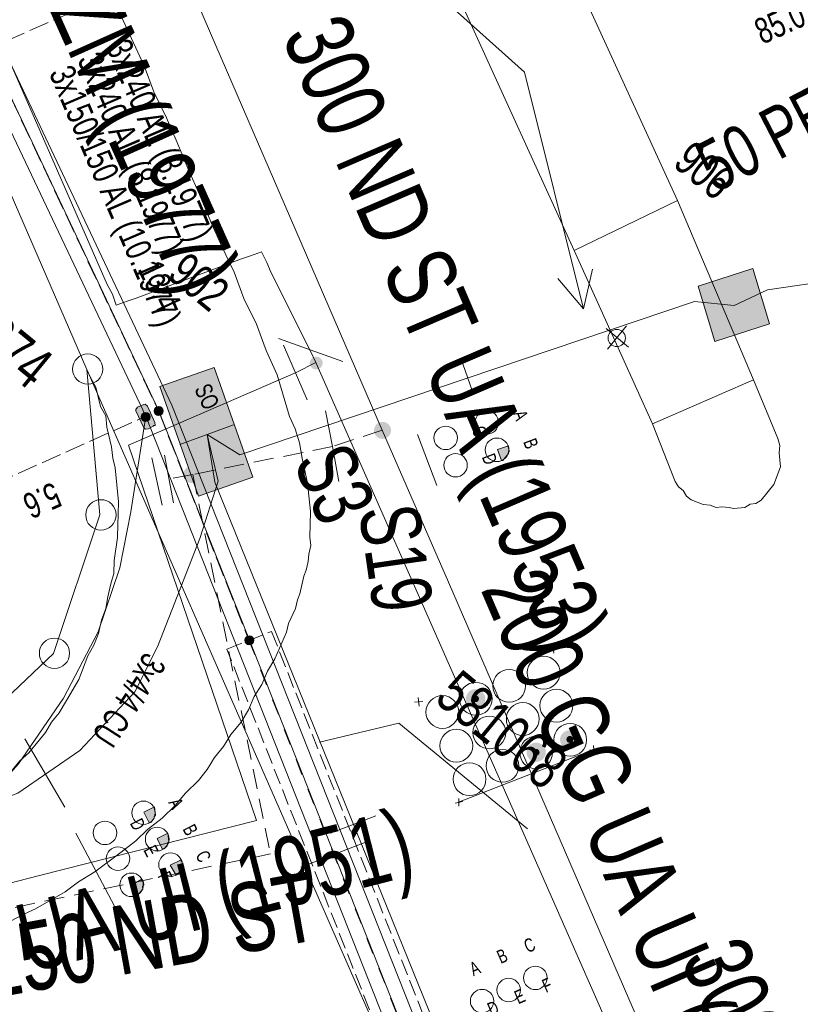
# Model space of a CAD drawing. Header units: metres. Extents: x -740 to 758, y -633 to 854.
# Tile 928 of 1056: x 300 to 316, y 249 to 269. Entities that reach past the tile are written whole.
import ezdxf

# ---------------------------------------------------------------- set-up
doc = ezdxf.new("R2010")
doc.units = ezdxf.units.M
doc.header["$MEASUREMENT"] = 0
for name, pattern in [('333_125', [0.4576, 0.3328, -0.1248]), ('333_333', [0.6656, 0.3328, -0.3328]), ('416_125', [0.5408, 0.416, -0.1248]), ('416_208', [0.624, 0.416, -0.208])]:
    doc.linetypes.add(name, pattern=pattern)
for name, color, linetype in [('Gas.LOVION', 7, 'Continuous'), ('Grundkarte.LOVION', 7, 'Continuous'), ('Strom.LOVION', 7, 'Continuous'), ('StromBemass.LOVION', 7, 'Continuous'), ('Telko.LOVION', 7, 'Continuous'), ('Wasser.LOVION', 7, 'Continuous')]:
    doc.layers.add(name, color=color, linetype=linetype)
doc.styles.add('ERSTELLTER_STIL_1', font='arial.ttf')

msp = doc.modelspace()

# ---------------------------------------------------------------- hatches: boundary and pattern name
at = {"layer": 'Gas.LOVION', "linetype": 'Continuous', "lineweight": 13}
for points in [[(307.875, 260.314), (307.888, 260.332), (307.898, 260.351), (307.906, 260.372), (307.912, 260.393), (307.914, 260.415), (307.914, 260.437), (307.911, 260.459), (307.906, 260.481), (307.898, 260.501), (307.887, 260.52), (307.874, 260.538), (307.859, 260.554), (307.842, 260.568), (307.823, 260.58), (307.803, 260.589), (307.782, 260.596), (307.76, 260.6), (307.738, 260.602), (307.716, 260.6), (307.695, 260.596), (307.674, 260.589), (307.654, 260.58), (307.635, 260.568), (307.618, 260.554), (307.603, 260.537), (307.59, 260.52), (307.58, 260.5), (307.571, 260.48), (307.566, 260.458), (307.563, 260.436), (307.563, 260.414), (307.566, 260.392), (307.572, 260.371), (307.58, 260.35), (307.591, 260.331), (307.604, 260.313), (307.619, 260.297), (307.636, 260.283), (307.655, 260.271), (307.675, 260.262), (307.696, 260.255), (307.717, 260.251), (307.739, 260.25), (307.761, 260.251), (307.783, 260.256), (307.804, 260.263), (307.824, 260.272), (307.843, 260.284), (307.86, 260.298)], [(303.918, 259.399), (303.931, 259.417), (303.941, 259.436), (303.949, 259.456), (303.955, 259.477), (303.957, 259.499), (303.957, 259.521), (303.954, 259.543), (303.949, 259.564), (303.941, 259.584), (303.93, 259.603), (303.917, 259.621), (303.902, 259.637), (303.885, 259.651), (303.867, 259.663), (303.847, 259.672), (303.826, 259.679), (303.804, 259.683), (303.783, 259.684), (303.761, 259.683), (303.739, 259.678), (303.718, 259.672), (303.699, 259.662), (303.68, 259.65), (303.663, 259.636), (303.648, 259.62), (303.636, 259.603), (303.625, 259.583), (303.617, 259.563), (303.612, 259.542), (303.609, 259.52), (303.609, 259.498), (303.612, 259.476), (303.617, 259.455), (303.626, 259.435), (303.636, 259.416), (303.649, 259.398), (303.664, 259.382), (303.681, 259.368), (303.7, 259.356), (303.719, 259.347), (303.74, 259.34), (303.762, 259.336), (303.784, 259.335), (303.806, 259.337), (303.827, 259.341), (303.848, 259.348), (303.868, 259.357), (303.886, 259.369), (303.903, 259.383)]]:
    msp.add_hatch(color=7, dxfattribs=at).paths.add_polyline_path(points)
at = {"layer": 'Strom.LOVION', "linetype": 'Continuous', "lineweight": 13}
msp.add_hatch(color=7, dxfattribs=at).paths.add_polyline_path([(302.625, 260.83), (302.792, 260.477), (302.824, 260.45), (302.883, 260.456), (302.981, 260.51), (302.994, 260.526), (303.023, 260.529), (303.018, 260.588), (302.866, 260.927), (302.818, 260.967), (302.789, 260.964), (302.661, 260.907), (302.622, 260.859)])
at = {"layer": 'Strom.LOVION', "linetype": 'Continuous', "lineweight": 18}
for color, points in [(150, [(309.825, 254.733), (309.839, 254.753), (309.851, 254.775), (309.861, 254.799), (309.867, 254.823), (309.87, 254.848), (309.87, 254.874), (309.867, 254.899), (309.86, 254.923), (309.851, 254.946), (309.839, 254.968), (309.824, 254.989), (309.806, 255.007), (309.787, 255.023), (309.766, 255.036), (309.743, 255.047), (309.719, 255.055), (309.694, 255.059), (309.669, 255.061), (309.644, 255.059), (309.619, 255.055), (309.595, 255.047), (309.572, 255.036), (309.551, 255.022), (309.532, 255.006), (309.515, 254.988), (309.5, 254.967), (309.488, 254.945), (309.479, 254.922), (309.472, 254.897), (309.469, 254.872), (309.469, 254.847), (309.473, 254.822), (309.479, 254.798), (309.488, 254.774), (309.501, 254.752), (309.515, 254.732), (309.533, 254.714), (309.552, 254.698), (309.573, 254.684), (309.596, 254.674), (309.62, 254.666), (309.645, 254.661), (309.67, 254.66), (309.695, 254.661), (309.72, 254.666), (309.744, 254.674), (309.767, 254.685), (309.788, 254.698), (309.807, 254.714)]), (150, [(309.721, 254.817), (309.727, 254.824), (309.731, 254.832), (309.734, 254.84), (309.736, 254.849), (309.737, 254.857), (309.737, 254.866), (309.736, 254.875), (309.734, 254.884), (309.731, 254.892), (309.726, 254.899), (309.721, 254.907), (309.715, 254.913), (309.708, 254.919), (309.701, 254.923), (309.693, 254.927), (309.684, 254.93), (309.676, 254.931), (309.667, 254.932), (309.658, 254.931), (309.65, 254.93), (309.641, 254.927), (309.633, 254.923), (309.626, 254.918), (309.619, 254.913), (309.613, 254.906), (309.608, 254.899), (309.604, 254.891), (309.6, 254.883), (309.598, 254.875), (309.597, 254.866), (309.597, 254.857), (309.598, 254.848), (309.6, 254.84), (309.604, 254.832), (309.608, 254.824), (309.613, 254.817), (309.619, 254.81), (309.626, 254.805), (309.634, 254.8), (309.642, 254.796), (309.65, 254.794), (309.659, 254.792), (309.667, 254.791), (309.676, 254.792), (309.685, 254.794), (309.693, 254.796), (309.701, 254.8), (309.709, 254.805), (309.715, 254.811)]), (1, [(311.774, 253.883), (311.789, 253.903), (311.801, 253.925), (311.81, 253.949), (311.816, 253.973), (311.819, 253.998), (311.819, 254.023), (311.816, 254.048), (311.81, 254.072), (311.8, 254.095), (311.788, 254.117), (311.774, 254.137), (311.756, 254.156), (311.737, 254.172), (311.716, 254.185), (311.693, 254.196), (311.669, 254.203), (311.645, 254.208), (311.62, 254.209), (311.595, 254.208), (311.57, 254.203), (311.546, 254.195), (311.523, 254.184), (311.502, 254.171), (311.483, 254.155), (311.466, 254.136), (311.451, 254.116), (311.439, 254.094), (311.43, 254.071), (311.424, 254.047), (311.421, 254.022), (311.421, 253.997), (311.424, 253.972), (311.431, 253.947), (311.44, 253.924), (311.452, 253.902), (311.467, 253.882), (311.484, 253.864), (311.503, 253.848), (311.525, 253.835), (311.547, 253.824), (311.571, 253.816), (311.596, 253.812), (311.621, 253.81), (311.646, 253.812), (311.67, 253.817), (311.694, 253.824), (311.717, 253.835), (311.738, 253.849), (311.757, 253.865)]), (1, [(311.078, 253.626), (311.093, 253.646), (311.105, 253.668), (311.114, 253.691), (311.12, 253.716), (311.123, 253.74), (311.123, 253.765), (311.12, 253.79), (311.114, 253.815), (311.104, 253.838), (311.092, 253.86), (311.078, 253.88), (311.06, 253.898), (311.041, 253.914), (311.02, 253.928), (310.997, 253.938), (310.973, 253.946), (310.948, 253.95), (310.923, 253.952), (310.898, 253.95), (310.874, 253.946), (310.85, 253.938), (310.827, 253.927), (310.806, 253.913), (310.787, 253.897), (310.77, 253.879), (310.755, 253.859), (310.743, 253.837), (310.734, 253.813), (310.728, 253.789), (310.725, 253.764), (310.725, 253.739), (310.728, 253.714), (310.734, 253.69), (310.744, 253.667), (310.756, 253.645), (310.771, 253.625), (310.788, 253.606), (310.807, 253.59), (310.828, 253.577), (310.851, 253.566), (310.875, 253.559), (310.9, 253.554), (310.925, 253.553), (310.95, 253.554), (310.974, 253.559), (310.998, 253.567), (311.021, 253.578), (311.042, 253.591), (311.061, 253.607)]), (1, [(311.679, 253.973), (311.684, 253.98), (311.688, 253.988), (311.692, 253.997), (311.694, 254.005), (311.695, 254.014), (311.695, 254.023), (311.694, 254.032), (311.691, 254.041), (311.688, 254.049), (311.684, 254.057), (311.678, 254.064), (311.672, 254.07), (311.665, 254.076), (311.658, 254.081), (311.65, 254.085), (311.641, 254.087), (311.632, 254.089), (311.623, 254.09), (311.615, 254.089), (311.606, 254.087), (311.597, 254.085), (311.589, 254.081), (311.582, 254.076), (311.575, 254.07), (311.569, 254.064), (311.563, 254.056), (311.559, 254.049), (311.556, 254.04), (311.554, 254.032), (311.553, 254.023), (311.553, 254.014), (311.554, 254.005), (311.556, 253.996), (311.559, 253.988), (311.564, 253.98), (311.569, 253.973), (311.575, 253.966), (311.582, 253.961), (311.59, 253.956), (311.598, 253.952), (311.606, 253.949), (311.615, 253.948), (311.624, 253.947), (311.633, 253.948), (311.642, 253.949), (311.65, 253.952), (311.658, 253.956), (311.666, 253.961), (311.673, 253.967)]), (1, [(310.978, 253.706), (310.984, 253.714), (310.988, 253.722), (310.991, 253.73), (310.993, 253.738), (310.994, 253.747), (310.994, 253.756), (310.993, 253.765), (310.991, 253.774), (310.988, 253.782), (310.983, 253.79), (310.978, 253.797), (310.972, 253.803), (310.965, 253.809), (310.958, 253.814), (310.949, 253.818), (310.941, 253.82), (310.932, 253.822), (310.923, 253.822), (310.914, 253.822), (310.906, 253.82), (310.897, 253.817), (310.889, 253.814), (310.882, 253.809), (310.875, 253.803), (310.869, 253.797), (310.864, 253.789), (310.859, 253.782), (310.856, 253.773), (310.854, 253.765), (310.853, 253.756), (310.853, 253.747), (310.854, 253.738), (310.856, 253.729), (310.859, 253.721), (310.864, 253.713), (310.869, 253.706), (310.875, 253.7), (310.882, 253.694), (310.89, 253.689), (310.898, 253.685), (310.906, 253.683), (310.915, 253.681), (310.924, 253.681), (310.933, 253.681), (310.941, 253.683), (310.95, 253.686), (310.958, 253.689), (310.965, 253.694), (310.972, 253.7)])]:
    msp.add_hatch(color=color, dxfattribs=at).paths.add_polyline_path(points)
at = {"layer": 'StromBemass.LOVION', "linetype": 'Continuous', "lineweight": 13}
for points in [[(303.17, 260.768), (303.177, 260.778), (303.182, 260.788), (303.187, 260.799), (303.19, 260.811), (303.191, 260.822), (303.191, 260.834), (303.189, 260.846), (303.186, 260.857), (303.182, 260.868), (303.176, 260.878), (303.169, 260.888), (303.161, 260.897), (303.152, 260.904), (303.142, 260.91), (303.132, 260.915), (303.12, 260.919), (303.109, 260.921), (303.097, 260.922), (303.085, 260.921), (303.074, 260.919), (303.062, 260.915), (303.052, 260.91), (303.042, 260.904), (303.033, 260.896), (303.025, 260.888), (303.018, 260.878), (303.012, 260.868), (303.008, 260.857), (303.005, 260.845), (303.004, 260.834), (303.004, 260.822), (303.005, 260.81), (303.008, 260.799), (303.012, 260.788), (303.018, 260.777), (303.025, 260.768), (303.033, 260.759), (303.042, 260.752), (303.052, 260.745), (303.063, 260.741), (303.074, 260.737), (303.086, 260.735), (303.098, 260.734), (303.109, 260.735), (303.121, 260.737), (303.132, 260.741), (303.143, 260.746), (303.153, 260.752), (303.162, 260.76)], [(303.17, 260.771), (303.177, 260.78), (303.183, 260.79), (303.187, 260.801), (303.19, 260.813), (303.191, 260.824), (303.191, 260.836), (303.19, 260.848), (303.187, 260.859), (303.183, 260.87), (303.177, 260.88), (303.17, 260.89), (303.162, 260.898), (303.153, 260.905), (303.143, 260.912), (303.132, 260.917), (303.121, 260.92), (303.11, 260.922), (303.098, 260.923), (303.086, 260.922), (303.075, 260.92), (303.064, 260.916), (303.053, 260.911), (303.043, 260.905), (303.034, 260.898), (303.026, 260.889), (303.019, 260.88), (303.014, 260.869), (303.009, 260.858), (303.007, 260.847), (303.005, 260.835), (303.005, 260.824), (303.007, 260.812), (303.01, 260.801), (303.014, 260.79), (303.02, 260.78), (303.027, 260.77), (303.035, 260.762), (303.044, 260.754), (303.054, 260.748), (303.064, 260.743), (303.075, 260.739), (303.087, 260.737), (303.099, 260.736), (303.11, 260.737), (303.122, 260.74), (303.133, 260.743), (303.144, 260.748), (303.153, 260.754), (303.162, 260.762)], [(302.901, 260.645), (302.908, 260.655), (302.914, 260.665), (302.918, 260.676), (302.921, 260.688), (302.923, 260.699), (302.923, 260.711), (302.921, 260.723), (302.918, 260.734), (302.914, 260.745), (302.908, 260.756), (302.901, 260.765), (302.893, 260.774), (302.884, 260.781), (302.874, 260.788), (302.863, 260.793), (302.852, 260.796), (302.84, 260.799), (302.828, 260.799), (302.816, 260.799), (302.805, 260.796), (302.793, 260.793), (302.783, 260.788), (302.773, 260.781), (302.764, 260.774), (302.756, 260.765), (302.749, 260.755), (302.743, 260.745), (302.739, 260.734), (302.736, 260.722), (302.734, 260.711), (302.734, 260.699), (302.736, 260.687), (302.739, 260.676), (302.743, 260.665), (302.749, 260.654), (302.756, 260.645), (302.764, 260.636), (302.773, 260.628), (302.783, 260.622), (302.794, 260.617), (302.805, 260.614), (302.817, 260.611), (302.829, 260.611), (302.841, 260.611), (302.852, 260.614), (302.863, 260.617), (302.874, 260.622), (302.884, 260.629), (302.893, 260.636)], [(305.051, 256.013), (305.058, 256.023), (305.064, 256.033), (305.068, 256.045), (305.071, 256.056), (305.072, 256.068), (305.072, 256.08), (305.071, 256.092), (305.068, 256.103), (305.063, 256.114), (305.058, 256.124), (305.051, 256.134), (305.042, 256.143), (305.033, 256.15), (305.023, 256.157), (305.012, 256.162), (305.001, 256.165), (304.989, 256.167), (304.978, 256.168), (304.966, 256.167), (304.954, 256.165), (304.943, 256.161), (304.932, 256.156), (304.922, 256.15), (304.913, 256.142), (304.905, 256.134), (304.898, 256.124), (304.892, 256.114), (304.888, 256.102), (304.885, 256.091), (304.883, 256.079), (304.883, 256.067), (304.885, 256.055), (304.888, 256.044), (304.892, 256.033), (304.898, 256.023), (304.905, 256.013), (304.913, 256.004), (304.922, 255.997), (304.932, 255.99), (304.943, 255.985), (304.955, 255.982), (304.966, 255.98), (304.978, 255.979), (304.99, 255.98), (305.002, 255.982), (305.013, 255.986), (305.024, 255.991), (305.034, 255.997), (305.043, 256.005)]]:
    msp.add_hatch(color=7, dxfattribs=at).paths.add_polyline_path(points)
at = {"layer": 'Telko.LOVION', "linetype": 'Continuous', "lineweight": 13}
for points in [[(315.415, 263.78), (314.283, 263.418), (314.631, 262.27), (315.763, 262.632)], [(303.122, 261.337), (303.92, 259.065), (305.049, 259.456), (304.251, 261.728)], [(303.122, 261.337), (303.92, 259.065), (305.049, 259.456), (304.251, 261.728)], [(310.203, 259.798), (310.232, 259.8), (310.351, 259.945), (310.348, 259.974), (310.362, 259.99), (310.35, 260.107), (310.122, 260.026)], [(302.898, 252.286), (302.912, 252.302), (302.941, 252.304), (303.007, 252.385), (303.004, 252.414), (303.03, 252.446), (303.013, 252.622), (302.788, 252.511)], [(303.174, 251.736), (303.187, 251.752), (303.216, 251.755), (303.282, 251.835), (303.279, 251.865), (303.306, 251.897), (303.289, 252.072), (303.063, 251.962)], [(303.462, 251.203), (303.476, 251.219), (303.505, 251.222), (303.558, 251.286), (303.555, 251.315), (303.594, 251.363), (303.583, 251.481), (303.567, 251.494), (303.564, 251.523), (303.338, 251.412)], [(302.645, 250.798), (302.661, 250.784), (302.767, 250.913), (302.761, 250.972), (302.787, 251.004), (302.782, 251.062), (302.749, 251.089), (302.747, 251.118), (302.537, 250.994)]]:
    msp.add_hatch(color=7, dxfattribs=at).paths.add_polyline_path(points)
at = {"layer": 'Wasser.LOVION', "linetype": 'Continuous', "lineweight": 13}
msp.add_hatch(color=7, dxfattribs=at).paths.add_polyline_path([(306.466, 261.737), (306.476, 261.75), (306.484, 261.765), (306.49, 261.78), (306.494, 261.797), (306.496, 261.813), (306.496, 261.83), (306.494, 261.846), (306.49, 261.863), (306.484, 261.878), (306.475, 261.893), (306.466, 261.906), (306.454, 261.918), (306.441, 261.929), (306.427, 261.938), (306.412, 261.945), (306.396, 261.95), (306.38, 261.953), (306.363, 261.954), (306.346, 261.953), (306.33, 261.95), (306.314, 261.945), (306.299, 261.938), (306.285, 261.929), (306.272, 261.918), (306.26, 261.906), (306.251, 261.892), (306.243, 261.877), (306.237, 261.862), (306.232, 261.846), (306.23, 261.829), (306.23, 261.812), (306.233, 261.796), (306.237, 261.78), (306.243, 261.764), (306.251, 261.749), (306.261, 261.736), (306.272, 261.724), (306.285, 261.713), (306.3, 261.704), (306.315, 261.697), (306.331, 261.692), (306.347, 261.689), (306.364, 261.688), (306.38, 261.689), (306.397, 261.692), (306.413, 261.697), (306.428, 261.705), (306.442, 261.714), (306.455, 261.724)])

# ---------------------------------------------------------------- linework, layer by layer
at = {"layer": 'Gas.LOVION', "color": 5, "linetype": 'Continuous', "lineweight": 18}
msp.add_lwpolyline([(266.056, 342.982), (271.594, 330.326), (277.269, 317.773), (286.485, 296.98), (289.85, 289.61), (294.285, 291.565), (294.382, 291.324), (294.458, 291.154), (296.579, 286.233), (302.938, 271.53), (307.733, 260.428), (309.104, 257.281), (313.534, 247.045), (319.463, 233.556), (322.377, 226.88), (322.531, 226.511), (325.675, 219.297), (326.189, 218.12), (326.34, 217.78)], dxfattribs=at)
at = {"layer": 'Gas.LOVION', "color": 7, "linetype": 'Continuous', "lineweight": 13}
for points in [[(306.832, 259.364), (306.702, 260.091), (306.555, 260.83)], [(303.402, 258.926), (303.217, 259.912)], [(303.171, 258.874), (302.956, 259.857)]]:
    msp.add_lwpolyline(points, dxfattribs=at)
at = {"layer": 'Gas.LOVION', "color": 5, "linetype": '416_208', "lineweight": 18}
for points in [[(307.733, 260.428), (306.702, 260.091), (303.803, 259.512), (305.414, 251.645), (296.798, 249.842), (296.68, 249.83), (291.245, 249.048), (288.224, 249.107)], [(303.803, 259.512), (303.194, 259.393)]]:
    msp.add_lwpolyline(points, dxfattribs=at)
at = {"layer": 'Grundkarte.LOVION', "color": 8, "linetype": 'Continuous', "lineweight": 18}
for points in [[(309.709, 231.449), (313.338, 231.213), (314.409, 231.141), (315.81, 229.504), (317.904, 224.714), (315.81, 229.504), (315, 231.139), (301.609, 261.691), (298.33, 269.233), (296.766, 272.833), (288.601, 291.66), (283.596, 302.343), (280.633, 308.762), (279.43, 310.182), (278.109, 310.998), (276.356, 315.024), (274.035, 320.324), (270.756, 327.865), (269.911, 329.851), (267.64, 334.949), (259.09, 354.684)], [(317.904, 224.714), (315.81, 229.504), (315, 231.139), (301.609, 261.691), (298.33, 269.233), (296.766, 272.833), (288.601, 291.66), (283.596, 302.343), (280.633, 308.762), (279.43, 310.182), (278.109, 310.998), (276.356, 315.024), (274.035, 320.324), (270.756, 327.865), (269.911, 329.851), (269.646, 330.446), (269.611, 330.206), (269.259, 330.172), (269.271, 330.055), (269.119, 330.395), (267.171, 334.904), (266.955, 335.296), (262.561, 345.477)], [(238.426, 290.035), (239.436, 299.651), (239.586, 299.636), (241.467, 299.436), (240.322, 288.477), (241.467, 299.436), (241.84, 302.575), (254.713, 301.204), (258.625, 300.788), (271.226, 299.478), (283.82, 295.212), (288.601, 291.66), (296.766, 272.833), (298.33, 269.233), (301.609, 261.691), (301.875, 258.673), (300.914, 255.801), (299.21, 254.186), (295.477, 252.461), (293.68, 252.108), (284.416, 252.237)], [(309.386, 274.954), (313.858, 265.194), (315.433, 261.476), (315.937, 260.255), (315.98, 260.111), (315.965, 259.962), (315.994, 259.669), (315.853, 259.301), (315.588, 258.979), (315.477, 258.909), (315.36, 258.898), (315.249, 258.828), (315.014, 258.805), (314.924, 258.826), (314.774, 258.841), (314.657, 258.829), (314.534, 258.876), (314.385, 258.891), (314.14, 258.985), (314.043, 259.065), (313.973, 259.176), (313.877, 259.255), (313.807, 259.367), (313.335, 260.562), (311.713, 264.157), (307.274, 273.89)], [(302.273, 269.116), (302.797, 267.985), (302.998, 267.443), (303.257, 266.906), (303.484, 266.397), (303.717, 265.828), (303.944, 265.318), (304.177, 264.75), (304.404, 264.24), (304.664, 263.704), (304.864, 263.162), (305.124, 262.626), (305.325, 262.084), (305.552, 261.574), (305.813, 260.713), (305.927, 260.458), (306.014, 260.171), (306.075, 259.852), (306.185, 259.331), (306.242, 258.745), (306.235, 258.213), (306.252, 258.037), (306.211, 257.856), (306.196, 257.706), (306.155, 257.525), (306.107, 257.402), (306.025, 257.039), (305.978, 256.916), (305.936, 256.735), (305.789, 256.425), (305.748, 256.244), (305.507, 255.688), (305.354, 255.437), (305.233, 255.159), (305.08, 254.908), (304.96, 254.63), (304.807, 254.378), (304.596, 254.121), (304.443, 253.87), (304.258, 253.645), (304.105, 253.394), (303.92, 253.169), (303.651, 252.906), (303.439, 252.649), (303.169, 252.386), (302.867, 252.149), (302.624, 251.919), (302.322, 251.682), (301.771, 251.274), (301.437, 251.064), (301.161, 250.86), (300.546, 250.504), (300.291, 250.39), (300.009, 250.244)], [(313.858, 265.194), (311.713, 264.157)], [(284.416, 252.237), (293.68, 252.108), (295.477, 252.461), (299.21, 254.186), (300.914, 255.801), (301.875, 258.673), (301.609, 261.691), (315, 231.139), (315.81, 229.504), (314.409, 231.141), (312.585, 232.263), (310.168, 232.795), (307.845, 232.981)], [(299.21, 254.186), (300.914, 255.801), (301.875, 258.673), (301.609, 261.691), (301.685, 261.521), (301.793, 261.325), (301.892, 260.921), (301.999, 260.724), (302.022, 260.49), (302.121, 260.086), (302.144, 259.852), (302.193, 259.65), (302.262, 258.947), (302.258, 258.681), (302.249, 258.473), (302.246, 258.207), (302.174, 257.727), (302.171, 257.461), (302.103, 257.247), (302.041, 256.975), (302.005, 256.735), (301.911, 256.489), (301.849, 256.217), (301.755, 255.972), (301.628, 255.752), (301.44, 255.261), (301.187, 254.823), (301.035, 254.571), (300.876, 254.378), (300.75, 254.159), (300.406, 253.741), (300.216, 253.575), (300.031, 253.35)], [(300.031, 253.35), (300.216, 253.575), (300.406, 253.741), (300.75, 254.159), (300.876, 254.378), (301.035, 254.571), (301.187, 254.823), (301.44, 255.261), (301.628, 255.752), (301.755, 255.972), (301.849, 256.217), (301.911, 256.489), (302.005, 256.735), (302.041, 256.975), (302.103, 257.247), (302.171, 257.461), (302.174, 257.727), (302.246, 258.207), (302.249, 258.473), (302.258, 258.681), (302.262, 258.947), (302.193, 259.65), (302.144, 259.852), (302.121, 260.086), (302.022, 260.49), (301.999, 260.724), (301.892, 260.921), (301.793, 261.325), (301.685, 261.521), (301.609, 261.691), (315, 231.139)], [(315.433, 261.476), (313.335, 260.562)]]:
    msp.add_lwpolyline(points, dxfattribs=at)
at = {"layer": 'Grundkarte.LOVION', "color": 253, "linetype": 'Continuous', "lineweight": 18}
msp.add_lwpolyline([(238.426, 290.035), (239.436, 299.651), (239.586, 299.636), (239.958, 302.776), (241.84, 302.575), (254.713, 301.204), (258.625, 300.788), (271.226, 299.478), (274.684, 298.575), (283.596, 302.343), (288.601, 291.66), (296.766, 272.833), (298.33, 269.233), (301.609, 261.691), (301.875, 258.673), (300.914, 255.801), (299.21, 254.186), (295.477, 252.461), (293.68, 252.108), (284.416, 252.237)], dxfattribs=at)
at = {"layer": 'Grundkarte.LOVION', "color": 9, "linetype": 'Continuous', "lineweight": 18}
for centre, radius in [((301.626, 261.697), 0.313), ((301.9, 258.674), 0.315), ((300.937, 255.806), 0.314)]:
    msp.add_circle(centre, radius, dxfattribs=at)
at = {"layer": 'Strom.LOVION', "color": 150, "linetype": 'Continuous', "lineweight": 18}
for points in [[(270.944, 330.78), (271.226, 330.009), (279.253, 310.489), (282.286, 303.5), (282.56, 302.655), (283.923, 301.266), (285.059, 299.767), (286.93, 295.753), (287.132, 295.344), (293.225, 282.152), (293.701, 281.06), (299.272, 268.216), (302.828, 260.717), (313.57, 233.526), (314.385, 233.798), (333.044, 242.021), (334.265, 242.688), (335.114, 243.066)], [(302.828, 260.717), (302.519, 258.736), (302.292, 257.576), (301.846, 256.247), (301.123, 254.875), (300.192, 253.513), (299.22, 252.428), (298.454, 251.792), (297.988, 251.879), (297.2, 253.28), (296.878, 254.002)]]:
    msp.add_lwpolyline(points, dxfattribs=at)
at = {"layer": 'Strom.LOVION', "color": 1, "linetype": 'Continuous', "lineweight": 18}
for points in [[(317.76, 224.833), (314.709, 231.702), (314.5, 232.169), (313.854, 233.643), (303.096, 260.846), (299.556, 268.333), (293.509, 282.268), (287.36, 295.588)], [(287.593, 295.773), (293.761, 282.411), (299.824, 268.462), (303.367, 260.947), (313.981, 234.158), (314.643, 232.671), (314.892, 232.089), (318.306, 224.384)]]:
    msp.add_lwpolyline(points, dxfattribs=at)
at = {"layer": 'Strom.LOVION', "color": 7, "linetype": 'Continuous', "lineweight": 13}
msp.add_lwpolyline([(302.625, 260.83), (302.622, 260.859), (302.661, 260.907), (302.789, 260.964), (302.818, 260.967), (302.866, 260.927), (303.018, 260.588), (303.023, 260.529), (302.994, 260.526), (302.981, 260.51), (302.883, 260.456), (302.824, 260.45), (302.792, 260.477)], close=True, dxfattribs=at)
at = {"layer": 'Strom.LOVION', "color": 7, "linetype": '333_125', "lineweight": 13}
msp.add_lwpolyline([(313.953, 234.746), (313.029, 234.375), (304.512, 255.887), (305.436, 256.258)], close=True, dxfattribs=at)
at = {"layer": 'Strom.LOVION', "color": 9, "linetype": '333_333', "lineweight": 18}
msp.add_lwpolyline([(304.966, 256.079), (313.483, 234.567)], dxfattribs=at)
at = {"layer": 'Strom.LOVION', "color": 250, "linetype": 'Continuous', "lineweight": 18}
for points in [[(311.27, 255.986), (311.288, 255.81)], [(311.191, 255.889), (311.367, 255.907)], [(308.402, 254.789), (308.578, 254.806)], [(308.481, 254.886), (308.499, 254.71)], [(312.031, 253.799), (312.207, 253.816)], [(312.11, 253.895), (312.127, 253.72)], [(309.242, 252.699), (309.402, 252.729)], [(309.321, 252.795), (309.322, 252.633)]]:
    msp.add_lwpolyline(points, dxfattribs=at)
at = {"layer": 'Strom.LOVION', "color": 7, "linetype": 'Continuous', "lineweight": 13}
for points in [[(309.314, 252.721), (312.119, 253.808)], [(306.047, 251.367), (307.429, 251.901)]]:
    msp.add_lwpolyline(points, dxfattribs=at)
for centre, radius in [((311.08, 255.403), 0.34), ((310.365, 255.129), 0.34), ((309.674, 254.862), 0.34), ((311.345, 254.719), 0.341), ((308.98, 254.586), 0.34), ((310.646, 254.442), 0.34), ((309.954, 254.162), 0.34), ((309.269, 253.888), 0.34), ((311.631, 254.009), 0.34), ((310.925, 253.747), 0.34), ((310.227, 253.471), 0.34), ((309.544, 253.193), 0.34)]:
    msp.add_circle(centre, radius, dxfattribs=at)
at = {"layer": 'StromBemass.LOVION', "color": 7, "linetype": '416_125', "lineweight": 13}
for points in [[(302.291, 269.531), (299.556, 268.333), (294.344, 266.02), (297.717, 258.429), (302.828, 260.717)], [(299.556, 268.333), (303.099, 260.817), (304.966, 256.079)]]:
    msp.add_lwpolyline(points, dxfattribs=at)
at = {"layer": 'StromBemass.LOVION', "color": 7, "linetype": 'Continuous', "lineweight": 13}
for centre, radius in [((303.097, 260.828), 0.0939), ((303.098, 260.83), 0.0933), ((302.828, 260.705), 0.0944), ((304.978, 256.074), 0.0947)]:
    msp.add_circle(centre, radius, dxfattribs=at)
at = {"layer": 'Telko.LOVION', "color": 49, "linetype": 'Continuous', "lineweight": 18}
for points in [[(307.771, 270.466), (310.686, 267.854), (311.905, 262.949)], [(310.742, 252.166), (308.075, 254.358), (306.429, 253.961)]]:
    msp.add_lwpolyline(points, dxfattribs=at)
at = {"layer": 'Telko.LOVION', "color": 1, "linetype": 'Continuous', "lineweight": 18}
for points in [[(304.106, 260.339), (304.783, 259.918), (314.21, 263.101), (315.031, 263.018), (315.724, 263.337), (321.261, 264.145), (322.994, 265.009), (323.445, 265.23)], [(285.3, 251.511), (291.047, 251.068), (296.473, 251.347), (298.61, 252.31), (300.178, 252.906), (301.466, 253.786), (302.603, 255.005), (303.073, 255.938), (303.948, 258.181), (304.334, 259.371), (304.106, 260.339), (304.262, 259.35), (310.007, 245.178), (310.254, 244.463), (310.443, 243.743), (313.52, 234.645), (312.663, 234.029), (313.384, 233.759), (332.802, 243.136)]]:
    msp.add_lwpolyline(points, dxfattribs=at)
at = {"layer": 'Telko.LOVION', "color": 7, "linetype": 'Continuous', "lineweight": 13}
for points in [[(312.091, 263.765), (311.905, 262.949), (311.371, 263.577)], [(309.401, 261.803), (309.605, 261.232)], [(304.648, 260.54), (303.535, 260.136)], [(308.466, 260.337), (308.864, 259.282)], [(300.319, 254.028), (301.152, 252.617)], [(307.598, 252.435), (306.658, 252.077)], [(301.382, 252.078), (302.18, 250.56)]]:
    msp.add_lwpolyline(points, dxfattribs=at)
for points in [[(315.415, 263.78), (315.763, 262.632), (314.631, 262.27), (314.283, 263.418)], [(315.415, 263.78), (315.763, 262.632), (314.631, 262.27), (314.283, 263.418)], [(303.122, 261.337), (304.251, 261.728), (305.049, 259.456), (303.92, 259.065)], [(303.122, 261.337), (304.251, 261.728), (305.049, 259.456), (303.92, 259.065)], [(310.203, 259.798), (310.122, 260.026), (310.35, 260.107), (310.362, 259.99), (310.348, 259.974), (310.351, 259.945), (310.232, 259.8)], [(302.898, 252.286), (302.788, 252.511), (303.013, 252.622), (303.03, 252.446), (303.004, 252.414), (303.007, 252.385), (302.941, 252.304), (302.912, 252.302)], [(303.174, 251.736), (303.063, 251.962), (303.289, 252.072), (303.306, 251.897), (303.279, 251.865), (303.282, 251.835), (303.216, 251.755), (303.187, 251.752)], [(303.462, 251.203), (303.338, 251.412), (303.564, 251.523), (303.567, 251.494), (303.583, 251.481), (303.594, 251.363), (303.555, 251.315), (303.558, 251.286), (303.505, 251.222), (303.476, 251.219)], [(302.645, 250.798), (302.537, 250.994), (302.747, 251.118), (302.749, 251.089), (302.782, 251.062), (302.787, 251.004), (302.761, 250.972), (302.767, 250.913), (302.661, 250.784)]]:
    msp.add_lwpolyline(points, close=True, dxfattribs=at)
at = {"layer": 'Telko.LOVION', "color": 9, "linetype": 'Continuous', "lineweight": 18}
for points in [[(312.374, 262.537), (312.84, 262.154)], [(312.374, 262.537), (312.84, 262.154)], [(312.401, 262.111), (312.797, 262.593)], [(312.401, 262.111), (312.797, 262.593)]]:
    msp.add_lwpolyline(points, dxfattribs=at)
msp.add_circle((312.596, 262.341), 0.179, dxfattribs=at)
msp.add_circle((312.596, 262.341), 0.179, dxfattribs=at)
at = {"layer": 'Telko.LOVION', "color": 7, "linetype": 'Continuous', "lineweight": 13}
for centre, radius in [((309.901, 260.59), 0.243), ((309.049, 260.27), 0.243), ((310.111, 260.023), 0.244), ((309.254, 259.703), 0.243), ((302.783, 252.497), 0.243), ((301.983, 252.081), 0.244), ((303.067, 251.952), 0.245), ((302.253, 251.547), 0.243), ((303.343, 251.422), 0.244), ((302.535, 251.004), 0.244), ((310.908, 249.075), 0.243), ((310.354, 248.824), 0.243), ((309.803, 248.594), 0.243)]:
    msp.add_circle(centre, radius, dxfattribs=at)
at = {"layer": 'Wasser.LOVION', "color": 150, "linetype": 'Continuous', "lineweight": 18}
for points in [[(287.919, 249.358), (294.12, 250.023), (296.179, 250.269), (297.627, 250.425), (300.597, 251.189), (305.124, 252.341), (302.472, 260.12), (305.946, 261.628), (306.354, 261.83), (306.241, 262.085), (305.433, 263.691), (305.339, 263.903), (305.228, 264.129), (305, 264.047), (304.814, 263.985), (302.633, 263.166), (302.447, 263.103), (302.218, 263.022), (302.137, 263.25), (302.029, 263.447), (295.025, 279.461), (294.3, 281.134), (291.423, 287.133), (291.123, 287.783)], [(306.354, 261.83), (310.625, 252.154), (315.924, 240.126), (320.224, 230.157), (321.372, 227.787), (321.723, 227.068), (322.202, 225.947), (324.915, 219.813), (325.473, 218.494)]]:
    msp.add_lwpolyline(points, dxfattribs=at)
at = {"layer": 'Wasser.LOVION', "color": 7, "linetype": 'Continuous', "lineweight": 13}
for points in [[(306.913, 261.855), (305.581, 262.331)], [(306.178, 261.059), (305.683, 262.193)]]:
    msp.add_lwpolyline(points, dxfattribs=at)

# ---------------------------------------------------------------- texts
at = {"layer": 'Gas.LOVION', "color": 5, "linetype": 'Continuous', "lineweight": 18, "attachment_point": 7, "style": 'ERSTELLTER_STIL_1'}
for s, insert, char_height, rotation in [('{\\A1;\\W0.72100x;300 ND ST UA (1953)}', (305.248, 268.432), 1.42277, 293.2453), ('{\\A1;\\W0.71559x;150 ND ST}', (299.561, 248.611), 1.42279, 10.2424), ('{\\A1;\\W0.71559x;150 ND ST}', (299.569, 248.621), 1.42279, 10.2424), ('{\\A1;\\W0.72099x;300 ND ST UA (1953)}', (313.516, 249.29), 1.42278, 293.7609)]:
    msp.add_mtext(s, dxfattribs=dict(at, insert=insert, char_height=char_height, rotation=rotation))
at = {"layer": 'Gas.LOVION', "color": 7, "linetype": 'Continuous', "lineweight": 13, "insert": (307.228, 258.784), "char_height": 1.24491, "attachment_point": 7, "rotation": 278.2453, "style": 'ERSTELLTER_STIL_1'}
msp.add_mtext('{\\A1;\\W0.71562x;S19}', dxfattribs=at)
at = {"layer": 'Strom.LOVION', "color": 1, "linetype": 'Continuous', "lineweight": 18, "char_height": 0.53355, "attachment_point": 7, "rotation": 293.2448, "style": 'ERSTELLTER_STIL_1'}
for insert in [(301.851, 268.315), (301.257, 268.05)]:
    msp.add_mtext('{\\A1;\\W0.72369x;3x240 AL (8.1977)}', dxfattribs=dict(at, insert=insert))
at = {"layer": 'Strom.LOVION', "color": 150, "linetype": 'Continuous', "lineweight": 18, "attachment_point": 7, "style": 'ERSTELLTER_STIL_1'}
for s, insert, char_height, rotation in [('{\\A1;\\W0.72178x;3x150/150 AL (10.1977)}', (300.668, 267.771), 0.53355, 293.2448), ('{\\A1;\\W0.67087x;3x4/4 CU }', (302.818, 255.858), 0.53354, 237.2454)]:
    msp.add_mtext(s, dxfattribs=dict(at, insert=insert, char_height=char_height, rotation=rotation))
at = {"layer": 'Strom.LOVION', "color": 7, "linetype": 'Continuous', "lineweight": 13, "insert": (303.825, 261.28), "char_height": 0.35567, "attachment_point": 7, "rotation": 295.2469, "style": 'ERSTELLTER_STIL_1'}
msp.add_mtext('{\\A1;\\W0.71560x;SO}', dxfattribs=at)
at = {"layer": 'StromBemass.LOVION', "color": 7, "linetype": 'Continuous', "lineweight": 13, "char_height": 0.53354, "attachment_point": 7, "style": 'ERSTELLTER_STIL_1'}
for s, insert, rotation in [('{\\A1;\\W0.71562x;85.0}', (315.619, 268.413), 24.2387), ('{\\A1;\\W0.71559x;13.4}', (302.649, 263.769), 295.2458), ('{\\A1;\\W0.71559x;5.6}', (300.908, 259.373), 204.2506)]:
    msp.add_mtext(s, dxfattribs=dict(at, insert=insert, rotation=rotation))
at = {"layer": 'Telko.LOVION', "color": 7, "linetype": 'Continuous', "lineweight": 13, "attachment_point": 7, "style": 'ERSTELLTER_STIL_1'}
for s, insert, char_height, rotation in [('{\\A1;\\W0.71560x;906}', (313.727, 265.914), 0.71137, 320.5863), ('{\\A1;\\W0.71557x;902}', (303.242, 263.601), 0.7114, 320.5831), ('{\\A1;\\W0.71004x;A}', (310.442, 260.777), 0.28109, 290.752), ('{\\A1;\\W0.71589x;C}', (309.579, 260.449), 0.28109, 290.752), ('{\\A1;\\W0.71539x;B}', (310.651, 260.19), 0.28105, 290.7558), ('{\\A1;\\W0.71580x;D}', (309.794, 259.876), 0.28109, 290.752), ('{\\A1;\\W0.71003x;A}', (303.291, 252.71), 0.28165, 297.1684), ('{\\A1;\\W0.71590x;D}', (302.494, 252.283), 0.28165, 297.1684), ('{\\A1;\\W0.71535x;B}', (303.587, 252.162), 0.28165, 297.1684), ('{\\A1;\\W0.71535x;E}', (302.773, 251.727), 0.28165, 297.1684), ('{\\A1;\\W0.71590x;C}', (303.849, 251.619), 0.28165, 297.1682), ('{\\A1;\\W0.71598x;F}', (303.065, 251.187), 0.28165, 297.1684), ('{\\A1;\\W0.71577x;C}', (310.751, 249.581), 0.28083, 23.5629), ('{\\A1;\\W0.71519x;B}', (310.19, 249.362), 0.28083, 23.563), ('{\\A1;\\W0.70988x;A}', (309.623, 249.109), 0.28083, 23.5629), ('{\\A1;\\W0.71599x;F}', (311.128, 248.761), 0.28081, 23.5532), ('{\\A1;\\W0.71550x;E}', (310.554, 248.525), 0.28081, 23.5531), ('{\\A1;\\W0.71577x;D}', (309.995, 248.276), 0.28083, 23.5629)]:
    msp.add_mtext(s, dxfattribs=dict(at, insert=insert, char_height=char_height, rotation=rotation))
at = {"layer": 'Telko.LOVION', "color": 220, "linetype": 'Continuous', "lineweight": 18, "char_height": 0.88922, "attachment_point": 7, "rotation": 320.5841, "style": 'ERSTELLTER_STIL_1'}
for s, insert in [('{\\A1;\\W0.71561x;020374}', (298.108, 263.115)), ('{\\A1;\\W0.71563x;581068}', (308.782, 254.811))]:
    msp.add_mtext(s, dxfattribs=dict(at, insert=insert))
at = {"layer": 'Wasser.LOVION', "color": 150, "linetype": 'Continuous', "lineweight": 18, "attachment_point": 7, "style": 'ERSTELLTER_STIL_1'}
for s, insert, char_height, rotation in [('{\\A1;\\W0.71926x;200 GGG BA ZM (1977)}', (296.827, 277.028), 1.4228, 294.1427), ('{\\A1;\\W0.71558x;50 PE}', (314.638, 265.324), 1.0671, 27.375), ('{\\A1;\\W0.71971x;200 GG UA UI (1950)}', (309.369, 256.968), 1.42282, 293.2446), ('{\\A1;\\W0.71972x;150 GG UA UI (1951)}', (295.256, 247.421), 1.42278, 14.2787)]:
    msp.add_mtext(s, dxfattribs=dict(at, insert=insert, char_height=char_height, rotation=rotation))
at = {"layer": 'Wasser.LOVION', "color": 7, "linetype": 'Continuous', "lineweight": 13, "insert": (305.86, 259.769), "char_height": 1.24488, "attachment_point": 7, "rotation": 293.2457, "style": 'ERSTELLTER_STIL_1'}
msp.add_mtext('{\\A1;\\W0.71564x;S3}', dxfattribs=at)

doc.saveas('drawing.dxf')
